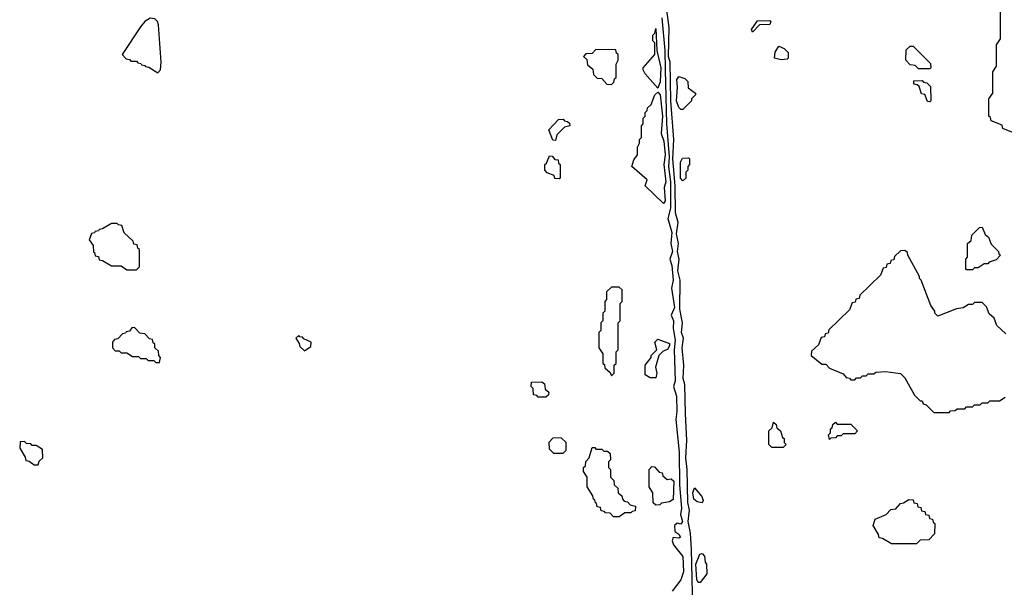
# Model space of a CAD drawing. Extents: x 2889633 to 3052318, y 540750 to 918690.
# Tile 280 of 656: x 2955320 to 2960420, y 738795 to 741735. Entities that reach past the tile are written whole.
import ezdxf

# ---------------------------------------------------------------- set-up
doc = ezdxf.new("R2010")
doc.units = 0

msp = doc.modelspace()

# ---------------------------------------------------------------- linework, layer by layer
at = {"layer": '0CON02XD'}
for points in [[(2958645.7, 741745), (2958660.8, 741575), (2958663.1, 741475), (2958670, 741195), (2958684.4, 741025), (2958681.4, 740975), (2958691.4, 740895), (2958691.2, 740758.8), (2958677.5, 740705), (2958697.7, 740632.3), (2958692, 740575), (2958702, 740535), (2958688, 740495), (2958698.3, 740461.7), (2958704.2, 740385), (2958695.8, 740345), (2958711.4, 740245), (2958693.8, 740205), (2958706, 740175), (2958704.2, 740135), (2958715.7, 740074.3), (2958710.6, 740025), (2958715.8, 739865), (2958706.2, 739835), (2958722.5, 739785), (2958724.4, 739705.6), (2958718, 739665), (2958735.7, 739495.7), (2958738.1, 739325), (2958747.1, 739205), (2958742, 739172), (2958753.3, 739135), (2958745, 739122.5), (2958725, 739127.5), (2958712.5, 739115), (2958713.8, 739083.8), (2958735, 739070), (2958742.5, 739055), (2958735, 739050), (2958705, 739052.5), (2958698.8, 739035), (2958706, 739015), (2958754.3, 738955), (2958758.1, 738875), (2958745, 738833.3), (2958700, 738775)], [(2958808.2, 738615), (2958799.1, 738990.9), (2958794.4, 739075), (2958782, 739135), (2958788.9, 739195), (2958781.4, 739235), (2958778.1, 739405), (2958770.6, 739465), (2958776.2, 739555), (2958769.4, 739695), (2958764.4, 739845), (2958757, 739877), (2958760.6, 739945), (2958751.1, 740035), (2958758, 740085), (2958748.1, 740115), (2958752.5, 740165), (2958738.6, 740235), (2958740.8, 740385), (2958728.6, 740435), (2958735.8, 740494.2), (2958727.5, 740535), (2958732.5, 740575), (2958722, 740625), (2958730.6, 740685), (2958717.5, 740735), (2958715.7, 740875), (2958703.3, 741015), (2958708.1, 741115), (2958692.5, 741315), (2958688.6, 741515), (2958681.2, 741545), (2958684.2, 741695), (2958672, 741785)], [(2960468.3, 741148.3), (2960411.7, 741171.7), (2960408.3, 741188.3), (2960351.7, 741211.7), (2960348.3, 741228.3), (2960340, 741235), (2960340, 741325), (2960360, 741355), (2960360, 741465), (2960380, 741495), (2960380, 741605), (2960400, 741635), (2960400, 741785)], [(2956035, 741460), (2956050, 741475), (2956052.5, 741515), (2956038.3, 741708.3), (2956033.3, 741725), (2956019.5, 741739.6), (2955996.4, 741743.6), (2955967.5, 741725), (2955945, 741697.5), (2955850, 741555), (2955871.7, 741531.7), (2955888.3, 741528.3), (2955895, 741520), (2955925, 741520), (2955931.7, 741511.7), (2955948.3, 741508.3), (2955951.7, 741501.7), (2955968.3, 741498.3), (2955971.7, 741491.7), (2955988.3, 741488.3), (2956035, 741460)], [(2959115, 741670), (2959110, 741685), (2959141.7, 741728.3), (2959205, 741730), (2959210, 741725), (2959205, 741710), (2959151.7, 741708.3), (2959115, 741670)], [(2958625, 741380), (2958560, 741455), (2958550, 741475), (2958550, 741485), (2958610, 741555), (2958610, 741615), (2958600, 741625), (2958600, 741655), (2958610, 741665), (2958615, 741690), (2958620, 741575), (2958640.6, 741485), (2958637.7, 741412.3), (2958625, 741380)], [(2959265, 741527.5), (2959230, 741535), (2959233, 741567), (2959251.7, 741598.3), (2959280, 741585), (2959300, 741565), (2959300, 741535), (2959295, 741530), (2959265, 741527.5)], [(2960035, 741480), (2959975, 741480), (2959958.3, 741498.3), (2959931.7, 741501.7), (2959910, 741525), (2959911.7, 741578.3), (2959931.7, 741598.3), (2959948.3, 741598.3), (2960038.3, 741508.3), (2960040, 741485), (2960035, 741480)], [(2958385, 741400), (2958398.3, 741411.7), (2958401.7, 741428.3), (2958410, 741435), (2958410, 741505), (2958420, 741525), (2958420, 741555), (2958411.7, 741561.7), (2958408.3, 741578.3), (2958305, 741580), (2958285, 741560), (2958251.7, 741558.3), (2958240, 741545), (2958258.3, 741528.3), (2958261.7, 741501.7), (2958288.3, 741478.3), (2958291.7, 741451.7), (2958311.7, 741431.7), (2958335, 741430), (2958361.7, 741401.7), (2958385, 741400)], [(2958755, 741270), (2958745, 741270), (2958735, 741280), (2958722, 741315), (2958727.5, 741385), (2958723.8, 741425), (2958735, 741440), (2958765, 741430), (2958780, 741415), (2958781.7, 741381.7), (2958820, 741355), (2958820, 741345), (2958800, 741325), (2958800, 741315), (2958755, 741270)], [(2960035, 741310), (2960021.7, 741311.7), (2960008.3, 741348.3), (2959991.7, 741351.7), (2959978.3, 741388.3), (2959968.3, 741398.3), (2959951.7, 741401.7), (2959951.7, 741418.3), (2959995, 741420), (2960001.7, 741411.7), (2960018.3, 741408.3), (2960038.3, 741388.3), (2960040, 741315), (2960035, 741310)], [(2958655, 740782.5), (2958560, 740875), (2958570, 740905), (2958490, 740975), (2958501.7, 741008.3), (2958520, 741035), (2958520, 741075), (2958530, 741095), (2958530, 741115), (2958540, 741125), (2958540, 741185), (2958550, 741195), (2958550, 741225), (2958560, 741235), (2958560, 741255), (2958570, 741265), (2958571.7, 741278.3), (2958590, 741295), (2958610, 741345), (2958625, 741360), (2958636.7, 741345), (2958650, 741235), (2958643.3, 741145), (2958655.6, 741105), (2958663.5, 741035), (2958655.7, 740985), (2958666.9, 740895), (2958658.8, 740865), (2958663, 740797), (2958655, 740782.5)], [(2958095, 741110), (2958081.7, 741111.7), (2958060, 741165), (2958111.7, 741218.3), (2958135, 741220), (2958141.7, 741211.7), (2958158.3, 741208.3), (2958168.3, 741198.3), (2958170, 741185), (2958141.7, 741178.3), (2958101.7, 741138.3), (2958095, 741110)], [(2958115, 740910), (2958091.7, 740911.7), (2958088.3, 740928.3), (2958051.7, 740941.7), (2958040, 740955), (2958040, 740985), (2958048.3, 740991.7), (2958065, 741030), (2958078.3, 741028.3), (2958091.7, 741011.7), (2958108.3, 741008.3), (2958111.7, 740991.7), (2958120, 740985), (2958120, 740915), (2958115, 740910)], [(2958755, 740900), (2958743.3, 740915), (2958743.6, 740996.4), (2958753, 741017), (2958785, 741020), (2958790, 741015), (2958790, 740985), (2958780, 740975), (2958780, 740955), (2958770, 740945), (2958770, 740915), (2958755, 740900)], [(2955925, 740440), (2955940, 740455), (2955940, 740545), (2955931.7, 740551.7), (2955928.3, 740568.3), (2955911.7, 740571.7), (2955908.3, 740588.3), (2955861.7, 740631.7), (2955848.3, 740668.3), (2955831.7, 740671.7), (2955825, 740680), (2955795, 740680), (2955748.3, 740651.7), (2955731.7, 740648.3), (2955728.3, 740641.7), (2955711.7, 740638.3), (2955708.3, 740631.7), (2955691.7, 740628.3), (2955680, 740595), (2955700, 740565), (2955701.7, 740531.7), (2955708.3, 740528.3), (2955711.7, 740511.7), (2955728.3, 740508.3), (2955731.7, 740491.7), (2955748.3, 740488.3), (2955795, 740460), (2955845, 740460), (2955875, 740440), (2955925, 740440)], [(2960255, 740440), (2960225, 740440), (2960220, 740445), (2960220, 740495), (2960230, 740505), (2960230, 740575), (2960248.3, 740591.7), (2960251.7, 740618.3), (2960291.7, 740658.3), (2960305, 740660), (2960321.7, 740621.7), (2960338.3, 740608.3), (2960351.7, 740571.7), (2960390, 740535), (2960391.7, 740521.7), (2960400, 740515), (2960378.3, 740491.7), (2960341.7, 740478.3), (2960335, 740470), (2960315, 740470), (2960285, 740450), (2960265, 740450), (2960255, 740440)], [(2960428.3, 740108.3), (2960381.7, 740151.7), (2960368.3, 740188.3), (2960341.7, 740211.7), (2960328.3, 740248.3), (2960305, 740270), (2960265, 740270), (2960255, 740260), (2960235, 740260), (2960207, 740243), (2960173, 740237), (2960075, 740200), (2960060, 740215), (2960060, 740225), (2960040, 740255), (2959990, 740385), (2959980, 740395), (2959980, 740405), (2959920, 740515), (2959918.3, 740528.3), (2959905, 740540), (2959881.7, 740538.3), (2959851.7, 740508.3), (2959848.3, 740491.7), (2959831.7, 740488.3), (2959828.3, 740471.7), (2959811.7, 740468.3), (2959808.3, 740451.7), (2959791.7, 740448.3), (2959778.3, 740411.7), (2959671.7, 740308.3), (2959668.3, 740291.7), (2959651.7, 740288.3), (2959648.3, 740271.7), (2959631.7, 740268.3), (2959618.3, 740231.7), (2959511.7, 740128.3), (2959508.3, 740111.7), (2959491.7, 740108.3), (2959488.3, 740091.7), (2959471.7, 740088.3), (2959458.3, 740051.7), (2959421.7, 740018.3), (2959420, 739995), (2959475, 739950), (2959495, 739950), (2959515, 739930), (2959585, 739900), (2959601.7, 739881.7), (2959618.3, 739878.3), (2959625, 739870), (2959645, 739870), (2959655, 739880), (2959675, 739880), (2959685, 739890), (2959705, 739890), (2959715, 739900), (2959745, 739900), (2959755, 739910), (2959805, 739912.5), (2959881.7, 739901.7), (2959905, 739880), (2959955, 739790), (2959985, 739760), (2959995, 739760), (2960000, 739745), (2960015, 739740), (2960055, 739700), (2960135, 739700)], [(2958385, 739890), (2958400, 739905), (2958400, 739945), (2958410, 739955), (2958410, 740015), (2958420, 740025), (2958420, 740165), (2958430, 740175), (2958430, 740265), (2958440, 740275), (2958440, 740335), (2958425, 740350), (2958385, 740350), (2958360, 740325), (2958360, 740285), (2958350, 740275), (2958350, 740225), (2958340, 740215), (2958340, 740175), (2958330, 740165), (2958330, 740125), (2958320, 740115), (2958320, 740035), (2958340, 740005), (2958340, 739955), (2958348.3, 739948.3), (2958351.7, 739931.7), (2958378.3, 739908.3), (2958385, 739890)], [(2956045, 739960), (2956050, 739985), (2956040, 739995), (2956038.3, 740018.3), (2956020, 740035), (2956020, 740055), (2956011.7, 740061.7), (2956008.3, 740078.3), (2955991.7, 740081.7), (2955968.3, 740108.3), (2955941.7, 740111.7), (2955915, 740140), (2955901.7, 740138.3), (2955888.3, 740121.7), (2955871.7, 740118.3), (2955868.3, 740111.7), (2955851.7, 740108.3), (2955828.3, 740081.7), (2955811.7, 740078.3), (2955800, 740065), (2955800, 740035), (2955815, 740020), (2955835, 740020), (2955845, 740010), (2955875, 740010), (2955905, 739990), (2955935, 739990), (2955945, 739980), (2955975, 739980), (2955985, 739970), (2956015, 739970), (2956025, 739960), (2956045, 739960)], [(2956795, 740020), (2956828.3, 740041.7), (2956830, 740065), (2956791.7, 740081.7), (2956785, 740090), (2956771.7, 740091.7), (2956765, 740100), (2956750, 740085), (2956768.3, 740058.3), (2956771.7, 740041.7), (2956795, 740020)], [(2958615, 739880), (2958585, 739880), (2958560, 739895), (2958560, 739945), (2958590, 739985), (2958590, 739995), (2958620, 740025), (2958610, 740065), (2958625, 740080), (2958685, 740057.5), (2958686, 740045), (2958675, 740027.5), (2958652.5, 740017.5), (2958630, 739995), (2958612.5, 739935), (2958620, 739905), (2958615, 739880)], [(2958045, 739780), (2958005, 739780), (2957998.3, 739788.3), (2957981.7, 739791.7), (2957980, 739825), (2957970, 739835), (2957971.7, 739858.3), (2958025, 739860), (2958038.3, 739848.3), (2958041.7, 739821.7), (2958060, 739805), (2958058.3, 739791.7), (2958045, 739780)], [(2960135, 739700), (2960141.7, 739708.3), (2960165, 739710), (2960175, 739720), (2960215, 739720), (2960225, 739730), (2960255, 739730), (2960265, 739740), (2960295, 739740), (2960305, 739750), (2960335, 739750), (2960345, 739760), (2960395, 739760), (2960425, 739780)], [(2959275, 739520), (2959215, 739520), (2959200, 739535), (2959200, 739605), (2959218.3, 739621.7), (2959225, 739650), (2959238.3, 739638.3), (2959241.7, 739621.7), (2959260, 739605), (2959271.7, 739571.7), (2959280, 739565), (2959280, 739545), (2959290, 739535), (2959275, 739520)], [(2959515, 739560), (2959510, 739585), (2959520, 739595), (2959520, 739615), (2959528.3, 739621.7), (2959531.7, 739638.3), (2959545, 739650), (2959555, 739640), (2959625, 739640), (2959660, 739605), (2959645, 739590), (2959585, 739590), (2959575, 739580), (2959555, 739580), (2959545, 739570), (2959521.7, 739568.3), (2959515, 739560)], [(2958135, 739490), (2958150, 739505), (2958150, 739545), (2958125, 739570), (2958081.7, 739568.3), (2958060, 739545), (2958061.7, 739511.7), (2958085, 739490), (2958135, 739490)], [(2955415, 739430), (2955421.7, 739448.3), (2955440, 739465), (2955438.3, 739508.3), (2955405, 739530), (2955385, 739530), (2955378.3, 739538.3), (2955355, 739540), (2955345, 739550), (2955321.7, 739548.3), (2955320, 739515), (2955348.3, 739468.3), (2955351.7, 739451.7), (2955368.3, 739448.3), (2955395, 739430), (2955415, 739430)], [(2958425, 739160), (2958395, 739160), (2958378.3, 739178.3), (2958355, 739180), (2958348.3, 739188.3), (2958331.7, 739191.7), (2958328.3, 739208.3), (2958311.7, 739211.7), (2958308.3, 739228.3), (2958301.7, 739231.7), (2958298.3, 739248.3), (2958291.7, 739251.7), (2958288.3, 739268.3), (2958260, 739315), (2958260, 739365), (2958240, 739395), (2958240, 739415), (2958250, 739425), (2958253, 739447), (2958270, 739465), (2958285, 739520), (2958298.3, 739518.3), (2958305, 739510), (2958335, 739510), (2958345, 739500), (2958365, 739500), (2958378.3, 739488.3), (2958380, 739455), (2958370, 739445), (2958370, 739415), (2958380, 739405), (2958380, 739365), (2958398.3, 739348.3), (2958400, 739325), (2958418.3, 739308.3), (2958420, 739285), (2958438.3, 739268.3), (2958441.7, 739251.7), (2958451.7, 739241.7), (2958468.3, 739238.3), (2958481.7, 739221.7), (2958510, 739215), (2958508.3, 739191.7), (2958491.7, 739188.3), (2958485, 739180), (2958455, 739180), (2958425, 739160)], [(2958615, 739220), (2958601.7, 739231.7), (2958600, 739285), (2958580, 739315), (2958580, 739405), (2958595, 739420), (2958608.3, 739418.3), (2958631.7, 739391.7), (2958648.3, 739388.3), (2958651.7, 739371.7), (2958673, 739353), (2958695, 739356.7), (2958708.8, 739345), (2958705, 739250), (2958685, 739237.5), (2958645, 739230), (2958635, 739222.5), (2958615, 739220)], [(2958855, 739232.5), (2958828.3, 739238.3), (2958812.3, 739252.3), (2958806.7, 739285), (2958815, 739310), (2958852.5, 739265), (2958860, 739245), (2958855, 739232.5)], [(2959965, 739020), (2959835, 739020), (2959788.3, 739048.3), (2959771.7, 739051.7), (2959768.3, 739068.3), (2959740, 739115), (2959751.7, 739148.3), (2959808.3, 739171.7), (2959831.7, 739198.3), (2959858.3, 739201.7), (2959881.7, 739228.3), (2959898.3, 739231.7), (2959925, 739250), (2959948.3, 739248.3), (2959951.7, 739231.7), (2959968.3, 739228.3), (2959971.7, 739211.7), (2959988.3, 739208.3), (2959991.7, 739191.7), (2960008.3, 739188.3), (2960011.7, 739171.7), (2960028.3, 739168.3), (2960031.7, 739151.7), (2960048.3, 739148.3), (2960051.7, 739131.7), (2960060, 739125), (2960058.3, 739071.7), (2960028.3, 739041.7), (2959985, 739040), (2959965, 739020)], [(2958845, 738820), (2958835, 738820), (2958827.5, 738835), (2958822.5, 738915), (2958843, 738967), (2958855, 738970), (2958867, 738957), (2958870, 738925), (2958877.5, 738915), (2958880, 738865), (2958845, 738820)]]:
    msp.add_lwpolyline(points, dxfattribs=at)

doc.saveas('drawing.dxf')
